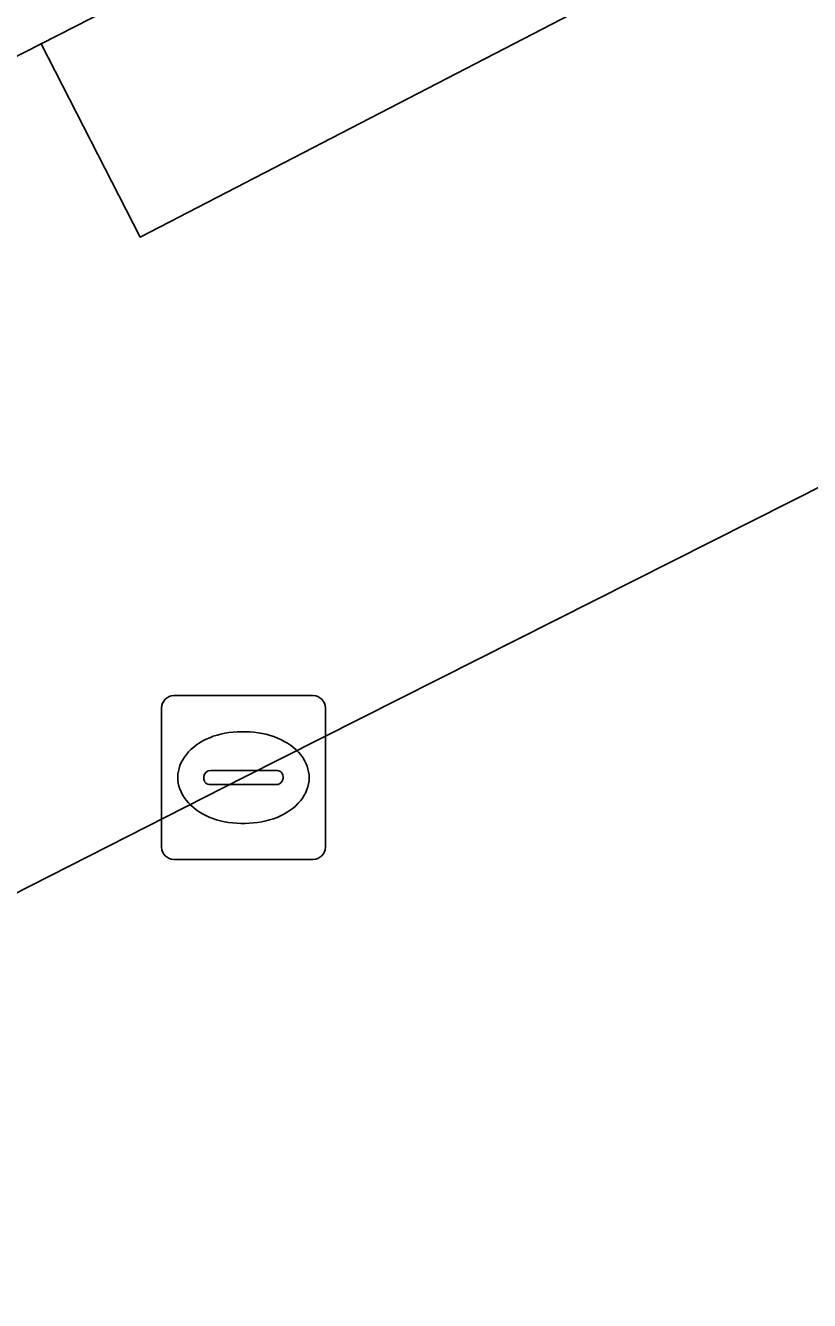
# Model space of a CAD drawing. Extents: x 161772 to 163126, y 383092 to 383917.
# Drawn here: x 162914.93 to 162919.72, y 383703.15 to 383710.94 of the extents above; entities that cross this region are included whole.
import ezdxf

# ---------------------------------------------------------------- set-up
doc = ezdxf.new("R2010")
doc.units = 0
for name, color, linetype in [('IMGEO_Erf', 7, 'Continuous'), ('IMGEO_Groenvoorziening', 7, 'Continuous'), ('IMGEO_Kolk', 7, 'Continuous'), ('IMGEO_Pand', 7, 'Continuous'), ('IMGEO_Voetpad_open', 7, 'Continuous')]:
    doc.layers.add(name, color=color, linetype=linetype)

msp = doc.modelspace()

# ---------------------------------------------------------------- linework, layer by layer
at = {"layer": 'IMGEO_Erf'}
msp.add_lwpolyline([(162919.496, 383713.108), (162915.029, 383710.828), (162915.633, 383709.648), (162920.08, 383711.95)], close=True, dxfattribs=at)
at = {"layer": 'IMGEO_Groenvoorziening'}
msp.add_lwpolyline([(162931.849, 383705.902), (162927.706, 383712.118), (162916.265, 383706.347), (162912.007, 383704.184)], dxfattribs=at)
at = {"layer": 'IMGEO_Kolk'}
for p, q in [((162915.8379, 383706.8475), (162916.6901, 383706.8475)), ((162915.7635, 383705.9209), (162915.7635, 383706.7731)), ((162916.7645, 383706.7731), (162916.7645, 383705.9209)), ((162916.2515, 383706.6267), (162916.2765, 383706.6267)), ((162916.0219, 383706.3409), (162916.0219, 383706.3531)), ((162916.065, 383706.3903), (162916.4629, 383706.3903)), ((162916.506, 383706.3531), (162916.506, 383706.3409)), ((162916.4595, 383706.3037), (162916.0616, 383706.3037)), ((162916.2735, 383706.0673), (162916.2486, 383706.0673)), ((162916.6901, 383705.8465), (162915.8379, 383705.8465))]:
    msp.add_line(p, q, dxfattribs=at)
for points in [[(162915.8379, 383706.8475), (162916.6901, 383706.8475)], [(162915.7635, 383705.9209), (162915.7635, 383706.7731)], [(162916.7645, 383706.7731), (162916.7645, 383705.9209)], [(162916.6901, 383705.8465), (162915.8379, 383705.8465)]]:
    msp.add_lwpolyline(points, dxfattribs=at)
for centre, radius, start, end in [((162915.84, 383706.771), 0.0765, 91.55205, 178.44795), ((162915.84, 383706.771), 0.0765, 91.55205, 178.44795), ((162916.688, 383706.771), 0.0765, 1.55205, 88.44795), ((162916.688, 383706.771), 0.0765, 1.55205, 88.44795), ((162916.0621, 383706.3501), 0.0403, 85.87752, 175.75265), ((162916.4674, 383706.3519), 0.0386, 1.73085, 96.63898), ((162916.0586, 383706.3402), 0.0366, 178.93798, 274.71019), ((162916.4634, 383706.3465), 0.043, 264.86636, 352.45326), ((162915.84, 383705.923), 0.0765, 181.55205, 268.44795), ((162915.84, 383705.923), 0.0765, 181.55205, 268.44795), ((162916.688, 383705.923), 0.0765, 271.55205, 358.44795), ((162916.688, 383705.923), 0.0765, 271.55205, 358.44795)]:
    msp.add_arc(centre, radius, start, end, dxfattribs=at)
for centre, major_axis, ratio, start_param, end_param in [((162916.25, 383706.347), (-0.3872, 0.002), 0.722429, 4.712389, 7.853982), ((162916.275, 383706.347), (-0.3901, 0.002), 0.717154, 1.570796, 4.712389)]:
    msp.add_ellipse(centre, major_axis=major_axis, ratio=ratio, start_param=start_param, end_param=end_param, dxfattribs=at)
at = {"layer": 'IMGEO_Pand'}
msp.add_lwpolyline([(162903.465, 383704.928), (162904.001, 383705.202), (162904.534, 383705.474), (162909.017, 383707.761), (162909.77, 383708.145), (162914.236, 383710.424), (162915.029, 383710.828), (162919.496, 383713.108), (162920.541, 383713.641), (162920.457, 383713.851), (162922.512, 383714.906), (162921.924, 383716.072), (162925.034, 383717.684), (162925.644, 383716.498), (162926.425, 383716.872), (162924.729, 383719.395), (162924.905, 383719.523), (162916.289, 383732.376), (162915.726, 383733.217), (162911.566, 383730.444), (162905.738, 383726.559), (162907.132, 383724.468), (162896.968, 383717.684)], dxfattribs=at)
at = {"layer": 'IMGEO_Voetpad_open'}
for points in [[(162929.086, 383722.366), (162927.712, 383721.441), (162924.905, 383719.523), (162926.688, 383716.807), (162920.541, 383713.641), (162919.496, 383713.108), (162920.08, 383711.95), (162915.633, 383709.648), (162915.029, 383710.828), (162914.236, 383710.424), (162914.836, 383709.279), (162910.373, 383707.001), (162909.77, 383708.145), (162909.017, 383707.761), (162909.609, 383706.601), (162905.128, 383704.321), (162904.534, 383705.474), (162904.001, 383705.202), (162904.112, 383705.053), (162903.943, 383696.7)], [(162912.007, 383704.184), (162916.265, 383706.347), (162927.706, 383712.118), (162931.849, 383705.902)]]:
    msp.add_lwpolyline(points, dxfattribs=at)

doc.saveas('drawing.dxf')
